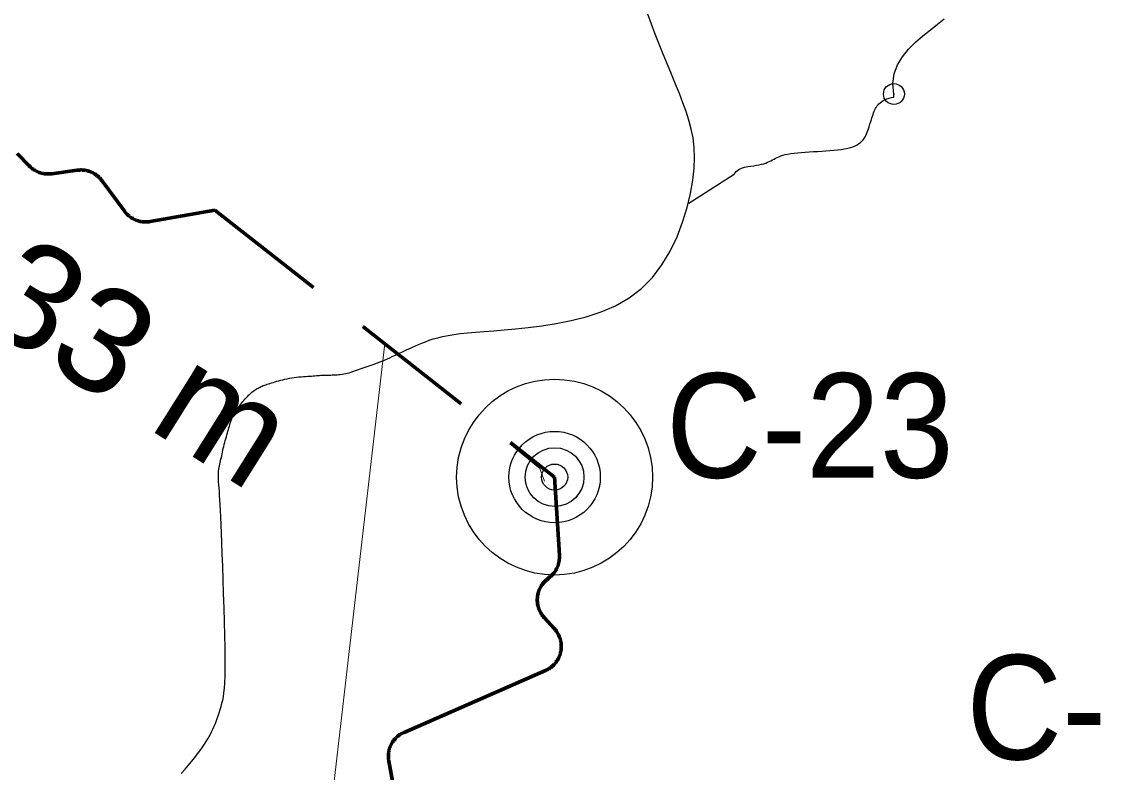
# Model space of a CAD drawing. Extents: x -1643653 to 4543381, y 1624270 to 13878484.
# Drawn here: x 707705 to 711850, y 8956129 to 8959003 of the extents above; entities that cross this region are included whole.
import ezdxf

# ---------------------------------------------------------------- set-up
doc = ezdxf.new("R2010")
doc.units = 0
doc.header["$LTSCALE"] = 160
doc.header["$PDMODE"] = 32
doc.header["$PDSIZE"] = 80
doc.linetypes.add('MEDIUM_DASHED', pattern=[4.5, 3, -1.5])
for name, color, linetype, lineweight in [('15', 7, 'Continuous', 25), ('24', 7, 'Continuous', 25), ('50', 7, 'Continuous', 13), ('60', 7, 'Continuous', 13), ('61', 7, 'Continuous', 70)]:
    doc.layers.add(name, color=color, linetype=linetype, lineweight=lineweight)

msp = doc.modelspace()

# ---------------------------------------------------------------- linework, layer by layer
at = {"layer": '15', "lineweight": 13}
msp.add_lwpolyline([(709574.2, 8957386.2), (709689.2, 8957292.6), (709706.8, 8957243.9)], dxfattribs=at)
at = {"layer": '15'}
for radius in [375, 175, 112.5, 50]:
    msp.add_circle((709745.5, 8957259.4), radius, dxfattribs=at)
at = {"layer": '24'}
msp.add_line((711025.7, 8958710.8), (711035.5, 8958713), dxfattribs=at)
for points in [[(709596.3, 8957827.2), (709644.3, 8957832.4), (709696.4, 8957838.9), (709751.7, 8957847.4), (709808.8, 8957858.6), (709866.5, 8957873.2), (709923.6, 8957892.1), (709978.7, 8957915.8), (710030.6, 8957945.3), (710078, 8957981.2), (710120, 8958023.8), (710156.6, 8958072.1), (710187.8, 8958124.6), (710214.2, 8958179.7), (710235.7, 8958235.8), (710252.8, 8958291.6), (710265.7, 8958345.5), (710274.5, 8958396), (710279.6, 8958441.9), (710281.3, 8958483.7), (710279.9, 8958522.1), (710275.6, 8958558.1), (710268.9, 8958592.3), (710259.9, 8958625.6), (710249.1, 8958658.8), (710236.8, 8958692.7), (710223.1, 8958727.8), (710208.6, 8958764.3), (710193.3, 8958801.7), (710177.6, 8958839.8), (710161.7, 8958878.3), (710146, 8958917.1), (710130.7, 8958955.7), (710116, 8958994), (710102.3, 8959031.8)], [(711044.4, 8958726.2), (711040.3, 8958766.3), (711045.4, 8958803.3), (711058.2, 8958837.5), (711077.2, 8958869), (711100.8, 8958898), (711127.5, 8958924.8), (711155.7, 8958949.7), (711183.9, 8958972.7), (711210.9, 8958994.1), (711236.5, 8959014.2)], [(711035.5, 8958713), (711044.7, 8958714.3), (711044.4, 8958726.2)], [(710842.9, 8958514.2), (710855.7, 8958516.2), (710867.5, 8958518.6), (710878.2, 8958521.4), (710887.7, 8958524.5), (710896.2, 8958528.1), (710903.8, 8958532), (710910.5, 8958536.2), (710916.3, 8958540.8), (710921.6, 8958545.7), (710926.2, 8958550.8), (710930.2, 8958556.2), (710933.8, 8958561.9), (710937, 8958567.8), (710939.9, 8958574), (710942.5, 8958580.3), (710944.9, 8958586.9), (710947.2, 8958593.6), (710949.4, 8958600.4), (710951.6, 8958607.4), (710953.8, 8958614.4), (710956, 8958621.5), (710958.2, 8958628.4), (710960.3, 8958635.3), (710962.5, 8958641.9), (710964.7, 8958648.3), (710966.9, 8958654.3), (710969.1, 8958660), (710971.4, 8958665.3), (710973.8, 8958670.3), (710976.5, 8958675.1), (710979.6, 8958679.6), (710983, 8958684), (710986.9, 8958688.3), (710991.4, 8958692.6), (710996.6, 8958696.8), (711002.6, 8958700.8), (711009.3, 8958704.6), (711017, 8958708), (711025.7, 8958710.8)], [(710259.2, 8958307.9), (710432.8, 8958419.1), (710441.1, 8958429.2), (710450.7, 8958436.7), (710461.5, 8958442.2), (710472.9, 8958446.1), (710484.7, 8958448.7), (710496.5, 8958450.5), (710508, 8958451.9), (710518.9, 8958453.3), (710528.8, 8958455), (710537.9, 8958457.1), (710546.2, 8958459.4), (710553.8, 8958462.1), (710560.8, 8958464.9), (710567.4, 8958467.9), (710573.6, 8958471), (710579.6, 8958474.1), (710585.4, 8958477.2), (710591.3, 8958480.4), (710597.5, 8958483.4), (710604.1, 8958486.3), (710611.2, 8958489.2), (710619.2, 8958491.8), (710628.1, 8958494.2), (710638.1, 8958496.4), (710649.5, 8958498.3), (710662, 8958499.9), (710675.5, 8958501.4), (710689.8, 8958502.7), (710704.8, 8958503.8), (710720.3, 8958504.9), (710736.1, 8958505.8), (710752.1, 8958506.8), (710768.1, 8958507.7), (710784, 8958508.7), (710799.5, 8958509.8), (710814.6, 8958511), (710829.1, 8958512.5), (710842.9, 8958514.2)], [(708610.1, 8957600.3), (708613.9, 8957602.3), (708617.8, 8957604.2), (708621.9, 8957606), (708626.1, 8957607.8), (708630.4, 8957609.6), (708635, 8957611.3), (708639.8, 8957613.1), (708644.9, 8957614.8), (708650.2, 8957616.6), (708655.9, 8957618.4), (708661.8, 8957620.3), (708668.2, 8957622.2), (708674.8, 8957624.2), (708681.8, 8957626.2), (708689.2, 8957628.3), (708696.9, 8957630.4), (708704.8, 8957632.4), (708713, 8957634.4), (708721.5, 8957636.2), (708730.2, 8957637.9), (708739, 8957639.4), (708747.9, 8957640.7), (708757, 8957641.8), (708766, 8957642.8), (708774.9, 8957643.6), (708783.6, 8957644.3), (708792.1, 8957644.9), (708800.2, 8957645.4), (708807.8, 8957646), (708815, 8957646.5), (708821.7, 8957647), (708828, 8957647.5), (708834, 8957648), (708839.8, 8957648.5), (708845.3, 8957648.9), (708850.7, 8957649.2), (708856.1, 8957649.5), (708861.4, 8957649.7), (708866.8, 8957649.9), (708872.2, 8957650), (708877.6, 8957650.1), (708883.2, 8957650.2), (708888.8, 8957650.3), (708894.5, 8957650.5), (708900.4, 8957650.7), (708906.4, 8957651), (708912.5, 8957651.4), (708918.8, 8957651.9), (708925.2, 8957652.6), (708931.7, 8957653.4), (708938.3, 8957654.5), (708945, 8957655.8), (708951.8, 8957657.4), (708958.7, 8957659.2), (708965.6, 8957661.3), (708972.7, 8957663.7), (708979.8, 8957666.1), (708986.9, 8957668.7), (708994.2, 8957671.3), (709001.5, 8957674), (709008.9, 8957676.6), (709016.4, 8957679.2), (709023.9, 8957681.7), (709031.6, 8957684.3), (709039.3, 8957686.8), (709047.2, 8957689.5), (709055.2, 8957692.2), (709063.3, 8957695.1), (709071.5, 8957698.2), (709079.9, 8957701.5), (709088.5, 8957705), (709097.2, 8957708.7), (709106, 8957712.6), (709114.9, 8957716.5), (709123.9, 8957720.7), (709133, 8957724.9), (709142.2, 8957729.2), (709151.5, 8957733.6), (709160.9, 8957738.1), (709170.5, 8957742.7), (709180.5, 8957747.4), (709190.8, 8957752.2), (709201.6, 8957757.1), (709212.8, 8957762.1), (709224.7, 8957767.2), (709237.3, 8957772.5), (709250.7, 8957777.9), (709265.2, 8957783.2), (709280.9, 8957788.3), (709298.1, 8957793.2), (709316.9, 8957797.8), (709337.6, 8957802), (709360.2, 8957805.6), (709385.1, 8957808.7), (709412.5, 8957811.4), (709442.7, 8957813.9), (709475.9, 8957816.5), (709512.3, 8957819.5), (709552.4, 8957822.9), (709596.3, 8957827.2)], [(708437, 8956293.7), (708441.3, 8956303.2), (708445.5, 8956313.2), (708449.7, 8956323.7), (708453.8, 8956334.6), (708457.8, 8956345.8), (708461.7, 8956357.3), (708465.4, 8956369), (708468.9, 8956381), (708472.1, 8956393.1), (708475, 8956405.4), (708477.6, 8956418.6), (708479.8, 8956433.5), (708481.7, 8956451.1), (708483.1, 8956472), (708484.1, 8956497.2), (708484.6, 8956527.5), (708484.6, 8956563.7), (708484.1, 8956606.2), (708483.2, 8956654), (708481.8, 8956705.4), (708480.3, 8956759.1), (708478.5, 8956813.4), (708476.7, 8956866.9), (708474.8, 8956918), (708473.1, 8956965.2), (708471.5, 8957007.4), (708470, 8957044.6), (708468.7, 8957077.2), (708467.5, 8957105.9), (708466.3, 8957130.9), (708465.2, 8957152.8), (708464.2, 8957172), (708463.1, 8957189), (708462.1, 8957204.1), (708461.1, 8957217.7), (708460.1, 8957229.8), (708459.3, 8957240.7), (708458.7, 8957250.5), (708458.3, 8957259.4), (708458.2, 8957267.5), (708458.3, 8957275.2), (708458.9, 8957282.4), (708459.7, 8957289.3), (708460.8, 8957296), (708462.1, 8957302.5), (708463.6, 8957308.9), (708465.1, 8957315.2), (708466.7, 8957321.6), (708468.3, 8957328), (708469.8, 8957334.6), (708471.2, 8957341.3), (708472.7, 8957348.2), (708474.1, 8957355.1), (708475.6, 8957362.2), (708477.2, 8957369.4), (708478.8, 8957376.7), (708480.6, 8957384), (708482.5, 8957391.5), (708484.6, 8957398.9), (708486.7, 8957406.3), (708488.8, 8957413.7), (708490.9, 8957421), (708493, 8957428.1), (708495, 8957434.9), (708496.9, 8957441.6), (708498.7, 8957448), (708500.4, 8957454.1), (708502, 8957459.9), (708503.7, 8957465.6), (708505.4, 8957471.2), (708507.2, 8957476.6), (708509.3, 8957482), (708511.6, 8957487.3), (708514.1, 8957492.6), (708516.9, 8957497.9), (708520, 8957503.2), (708523.2, 8957508.4), (708526.6, 8957513.7), (708530.1, 8957518.8), (708533.6, 8957523.9), (708537.2, 8957529), (708540.8, 8957533.9), (708544.4, 8957538.8), (708548.1, 8957543.6), (708551.7, 8957548.3), (708555.4, 8957552.9), (708559.1, 8957557.3), (708562.9, 8957561.7), (708566.8, 8957565.8), (708570.7, 8957569.9), (708574.7, 8957573.8), (708578.7, 8957577.5), (708582.7, 8957581), (708586.8, 8957584.4), (708590.8, 8957587.5), (708594.7, 8957590.5), (708598.6, 8957593.2), (708602.5, 8957595.8), (708606.3, 8957598.1), (708610.1, 8957600.3)], [(708316.1, 8956124.6), (708330.7, 8956140.5), (708344.2, 8956156.1), (708356.8, 8956171.3), (708368.4, 8956185.9), (708378.9, 8956199.9), (708388.5, 8956213.1), (708397.1, 8956225.4), (708404.8, 8956236.7), (708411.5, 8956247.1), (708417.6, 8956257), (708423.1, 8956266.3), (708428, 8956275.5), (708432.6, 8956284.5), (708437, 8956293.7)]]:
    msp.add_lwpolyline(points, dxfattribs=at)
msp.add_point((711044.4, 8958726.2), dxfattribs=at)
at = {"layer": '50'}
msp.add_lwpolyline([(709095.1, 8957770.5), (708503.9, 8952655.6), (711546.8, 8952655.6)], dxfattribs=at)
at = {"layer": '60', "lineweight": 25}
msp.add_spline([(814781, 9009175.5), (814787.2, 9009173.4), (814796.9, 9009173.4), (814799.4, 9009172.4), (814805.1, 9009174.5), (814805.6, 9009176.5), (814811.7, 9009179.5), (814811.7, 9009179.5), (814801.5, 9009181), (814790.7, 9009181.5), (814784.1, 9009183.1), (814777.4, 9009185.1), (814778.4, 9009175.5)], degree=3, dxfattribs=at)
at = {"layer": '61', "linetype": 'MEDIUM_DASHED'}
msp.add_line((708444.6, 8958281.5), (709745.5, 8957259.4), dxfattribs=at)
at = {"layer": '61'}
for points in [[(707922.8, 8958435), (707920, 8958434.7), (707918.2, 8958434.5), (707820.2, 8958421), (707817.4, 8958420.7), (707814.6, 8958420.4), (707811.8, 8958420.2), (707808.9, 8958420.1), (707806.1, 8958420.1), (707803.3, 8958420.1), (707800.5, 8958420.3), (707797.6, 8958420.5), (707794.8, 8958420.8), (707792, 8958421.1), (707789.2, 8958421.6), (707786.5, 8958422.1), (707783.7, 8958422.7), (707780.9, 8958423.4), (707778.2, 8958424.2), (707775.5, 8958425), (707772.8, 8958425.9), (707770.2, 8958426.9), (707767.6, 8958428), (707765, 8958429.1), (707762.4, 8958430.3), (707759.9, 8958431.6), (707757.4, 8958433), (707755, 8958434.4), (707752.6, 8958435.9), (707750.2, 8958437.5), (707747.9, 8958439.1), (707745.7, 8958440.8), (707743.4, 8958442.6), (707741.3, 8958444.4), (707739.2, 8958446.2), (707737.1, 8958448.2), (707735.1, 8958450.2), (707734.3, 8958451), (707688.6, 8958498.8)], [(708444.6, 8958281.5), (708197.4, 8958237.8), (708194.6, 8958237.3), (708191.8, 8958237), (708189, 8958236.7), (708186.1, 8958236.5), (708183.3, 8958236.3), (708180.5, 8958236.3), (708177.7, 8958236.3), (708174.8, 8958236.4), (708172, 8958236.6), (708169.2, 8958236.8), (708166.4, 8958237.2), (708163.6, 8958237.6), (708160.8, 8958238.1), (708158, 8958238.7), (708155.3, 8958239.3), (708152.6, 8958240.1), (708149.8, 8958240.9), (708147.2, 8958241.8), (708144.5, 8958242.8), (708141.9, 8958243.8), (708139.3, 8958244.9), (708136.7, 8958246.1), (708134.2, 8958247.3), (708131.7, 8958248.7), (708129.2, 8958250.1), (708126.8, 8958251.6), (708124.4, 8958253.1), (708122.1, 8958254.7), (708119.8, 8958256.4), (708117.6, 8958258.1), (708115.4, 8958259.9), (708113.3, 8958261.8), (708111.2, 8958263.7), (708109.2, 8958265.6), (708107.2, 8958267.7), (708105.3, 8958269.8), (708103.4, 8958271.9), (708101.6, 8958274.1), (708099.9, 8958276.3), (708099.6, 8958276.8), (708011.8, 8958395.4), (708010.1, 8958397.6), (708008.3, 8958399.8), (708006.5, 8958401.9), (708004.6, 8958404), (708002.6, 8958406), (708000.6, 8958408), (707998.5, 8958409.9), (707996.3, 8958411.8), (707994.2, 8958413.6), (707991.9, 8958415.3), (707989.6, 8958417), (707987.3, 8958418.6), (707984.9, 8958420.1), (707982.5, 8958421.6), (707980.1, 8958423), (707977.6, 8958424.3), (707975, 8958425.6), (707972.5, 8958426.8), (707969.8, 8958427.9), (707967.2, 8958428.9), (707964.6, 8958429.9), (707961.9, 8958430.8), (707959.2, 8958431.6), (707956.4, 8958432.3), (707953.7, 8958433), (707950.9, 8958433.6), (707948.1, 8958434.1), (707945.3, 8958434.5), (707942.5, 8958434.8), (707939.7, 8958435.1), (707936.9, 8958435.3), (707934.1, 8958435.4), (707931.2, 8958435.4), (707928.4, 8958435.3), (707925.6, 8958435.2), (707922.8, 8958435)], [(709745.5, 8957259.8), (709763.8, 8956960.2), (709764, 8956957.4), (709764, 8956954.6), (709764, 8956951.7), (709763.9, 8956948.9), (709763.7, 8956946.1), (709763.4, 8956943.3), (709763.1, 8956940.5), (709762.7, 8956937.7), (709762.1, 8956934.9), (709761.6, 8956932.1), (709760.9, 8956929.4), (709760.2, 8956926.6), (709759.3, 8956923.9), (709758.5, 8956921.2), (709757.5, 8956918.6), (709756.4, 8956916), (709755.3, 8956913.3), (709754.1, 8956910.8), (709752.9, 8956908.3), (709751.5, 8956905.8), (709750.1, 8956903.3), (709748.7, 8956900.9), (709747.1, 8956898.5), (709745.5, 8956896.2), (709743.9, 8956893.9), (709742.1, 8956891.7), (709740.3, 8956889.5), (709738.5, 8956887.4), (709736.6, 8956885.3), (709734.6, 8956883.2), (709732.5, 8956881.3), (709730.5, 8956879.4), (709729.1, 8956878.2), (709714, 8956865.3), (709711.9, 8956863.4), (709709.8, 8956861.5), (709707.8, 8956859.5), (709705.9, 8956857.4), (709704, 8956855.3), (709702.1, 8956853.2), (709700.4, 8956851), (709698.7, 8956848.7), (709697, 8956846.4), (709695.4, 8956844.1), (709693.9, 8956841.7), (709692.5, 8956839.2), (709691.1, 8956836.8), (709689.8, 8956834.3), (709688.6, 8956831.7), (709687.4, 8956829.2), (709686.3, 8956826.5), (709685.3, 8956823.9), (709684.3, 8956821.2), (709683.5, 8956818.5), (709682.7, 8956815.8), (709682, 8956813.1), (709681.3, 8956810.3), (709680.8, 8956807.6), (709680.3, 8956804.8), (709679.9, 8956802), (709679.6, 8956799.2), (709679.4, 8956796.3)], [(709771.1, 8956608.1), (709771.1, 8956610.9), (709771.1, 8956613.8), (709771, 8956616.6), (709770.8, 8956619.4), (709770.5, 8956622.2), (709770.1, 8956625), (709769.7, 8956627.8), (709769.2, 8956630.6), (709768.6, 8956633.4), (709767.9, 8956636.1), (709767.1, 8956638.8), (709766.3, 8956641.5), (709765.4, 8956644.2), (709764.4, 8956646.9), (709763.3, 8956649.5), (709762.2, 8956652.1), (709761, 8956654.6), (709759.7, 8956657.2), (709758.4, 8956659.7), (709757, 8956662.1), (709755.5, 8956664.5), (709753.9, 8956666.9), (709752.3, 8956669.2), (709750.6, 8956671.5), (709748.9, 8956673.7), (709747.1, 8956675.9), (709745.2, 8956678), (709745.1, 8956678.1), (709705.1, 8956722.1), (709703.2, 8956724.2), (709701.4, 8956726.4), (709699.7, 8956728.6), (709698, 8956730.9), (709696.4, 8956733.2), (709694.8, 8956735.6), (709693.3, 8956738), (709691.9, 8956740.4), (709690.6, 8956742.9), (709689.3, 8956745.4), (709688.1, 8956748), (709686.9, 8956750.6), (709685.9, 8956753.2), (709684.9, 8956755.9), (709684, 8956758.5), (709683.2, 8956761.2), (709682.4, 8956764), (709681.7, 8956766.7), (709681.1, 8956769.5), (709680.6, 8956772.3), (709680.2, 8956775.1), (709679.8, 8956777.9), (709679.5, 8956780.7), (709679.3, 8956783.5), (709679.2, 8956786.3), (709679.1, 8956789.1), (709679.2, 8956792), (709679.3, 8956794.8), (709679.5, 8956797.6), (709679.7, 8956800.4), (709680.1, 8956803.2), (709680.5, 8956806), (709681, 8956808.8), (709681.6, 8956811.6), (709682.3, 8956814.3), (709683, 8956817.1), (709683.9, 8956819.8), (709684.8, 8956822.5), (709685.7, 8956825.1), (709686.8, 8956827.7), (709687.9, 8956830.3), (709689.1, 8956832.9), (709690.4, 8956835.4), (709691.7, 8956837.9), (709693.1, 8956840.4), (709694.6, 8956842.8), (709696.1, 8956845.2), (709697.7, 8956847.5), (709699.4, 8956849.8), (709701.2, 8956852), (709703, 8956854.2), (709704.8, 8956856.3), (709706.8, 8956858.4), (709708.7, 8956860.4), (709710.8, 8956862.3), (709712.9, 8956864.2), (709714, 8956865.3), (709729.1, 8956878.2), (709731.2, 8956880.1), (709733.3, 8956882), (709735.3, 8956884), (709737.3, 8956886), (709739.2, 8956888.1), (709741, 8956890.3), (709742.8, 8956892.5), (709744.5, 8956894.7), (709746.1, 8956897), (709747.7, 8956899.4), (709749.2, 8956901.8), (709750.7, 8956904.2), (709752.1, 8956906.7)], [(709679.4, 8956796.3), (709679.2, 8956793.5), (709679.1, 8956790.7), (709679.1, 8956787.9), (709679.2, 8956785), (709679.4, 8956782.2), (709679.6, 8956779.4), (709679.9, 8956776.6), (709680.3, 8956773.8), (709680.8, 8956771), (709681.4, 8956768.2), (709682, 8956765.5), (709682.7, 8956762.7), (709683.5, 8956760), (709684.4, 8956757.3), (709685.3, 8956754.7), (709686.4, 8956752), (709687.5, 8956749.4), (709688.6, 8956746.8), (709689.8, 8956744.3), (709691.2, 8956741.8), (709692.6, 8956739.3), (709694, 8956736.9), (709695.5, 8956734.5), (709697.1, 8956732.2), (709698.8, 8956729.9), (709700.5, 8956727.6), (709702.2, 8956725.4), (709704.1, 8956723.3), (709705.1, 8956722.1), (709745.1, 8956678.1), (709747, 8956675.9), (709748.8, 8956673.8), (709750.6, 8956671.5), (709752.3, 8956669.3), (709753.9, 8956666.9), (709755.4, 8956664.6), (709756.9, 8956662.2), (709758.3, 8956659.7), (709759.7, 8956657.2), (709761, 8956654.7), (709762.2, 8956652.2), (709763.3, 8956649.6), (709764.4, 8956647), (709765.3, 8956644.3), (709766.3, 8956641.6), (709767.1, 8956638.9), (709767.8, 8956636.2), (709768.5, 8956633.4), (709769.1, 8956630.7), (709769.7, 8956627.9), (709770.1, 8956625.1), (709770.5, 8956622.3), (709770.8, 8956619.5), (709771, 8956616.7), (709771.1, 8956613.8), (709771.1, 8956611), (709771.1, 8956608.2), (709771, 8956605.4), (709770.8, 8956602.5), (709770.5, 8956599.7), (709770.2, 8956596.9), (709769.7, 8956594.1), (709769.2, 8956591.3), (709768.6, 8956588.6), (709768, 8956585.8), (709767.2, 8956583.1), (709766.4, 8956580.4), (709765.5, 8956577.7), (709764.5, 8956575.1), (709763.5, 8956572.4), (709762.3, 8956569.8), (709761.2, 8956567.3), (709759.9, 8956564.7), (709758.5, 8956562.2), (709757.1, 8956559.8), (709755.7, 8956557.4), (709754.1, 8956555), (709752.5, 8956552.7), (709750.8, 8956550.4), (709749.1, 8956548.2), (709747.3, 8956546), (709745.4, 8956543.9), (709743.5, 8956541.8), (709741.5, 8956539.8), (709739.5, 8956537.8), (709737.4, 8956535.9), (709735.2, 8956534.1), (709733.1, 8956532.3), (709730.8, 8956530.6), (709728.5, 8956528.9), (709726.2, 8956527.3), (709723.8, 8956525.8), (709721.4, 8956524.3), (709718.9, 8956523), (709716.4, 8956521.6), (709713.9, 8956520.4), (709711.3, 8956519.2), (709711.2, 8956519.2), (709169, 8956282), (709166.5, 8956280.9)], [(709164.9, 8955880.7), (709110.8, 8956172.2), (709110.3, 8956174.9), (709109.9, 8956177.7), (709109.6, 8956180.6), (709109.4, 8956183.4), (709109.2, 8956186.2), (709109.1, 8956189), (709109.1, 8956191.8), (709109.2, 8956194.7), (709109.4, 8956197.5), (709109.6, 8956200.3), (709109.9, 8956203.1), (709110.3, 8956205.9), (709110.8, 8956208.7), (709111.4, 8956211.5), (709112, 8956214.2), (709112.7, 8956217), (709113.5, 8956219.7), (709114.4, 8956222.4), (709115.3, 8956225.1), (709116.3, 8956227.7), (709117.4, 8956230.3), (709118.6, 8956232.9), (709119.8, 8956235.4), (709121.1, 8956237.9), (709122.5, 8956240.4), (709124, 8956242.8), (709125.5, 8956245.2), (709127.1, 8956247.6), (709128.7, 8956249.9), (709130.4, 8956252.1), (709132.2, 8956254.3), (709134, 8956256.5), (709135.9, 8956258.6), (709137.9, 8956260.6), (709139.9, 8956262.6), (709142, 8956264.5), (709144.1, 8956266.4), (709146.3, 8956268.2), (709148.5, 8956269.9), (709150.8, 8956271.6), (709153.1, 8956273.2), (709155.5, 8956274.8), (709157.9, 8956276.3), (709160.3, 8956277.7), (709162.8, 8956279), (709165.3, 8956280.3), (709167.9, 8956281.5), (709169, 8956282), (709711.2, 8956519.2), (709713.8, 8956520.4), (709716.3, 8956521.6), (709718.8, 8956522.9), (709721.3, 8956524.3), (709723.7, 8956525.8), (709726.1, 8956527.3), (709728.4, 8956528.9), (709730.7, 8956530.5), (709733, 8956532.2), (709735.2, 8956534), (709737.3, 8956535.8), (709739.4, 8956537.8), (709741.5, 8956539.7), (709743.4, 8956541.7), (709745.4, 8956543.8), (709747.2, 8956545.9), (709749, 8956548.1), (709750.8, 8956550.3), (709752.5, 8956552.6), (709754.1, 8956554.9), (709755.6, 8956557.3), (709757.1, 8956559.7), (709758.5, 8956562.2), (709759.8, 8956564.7), (709761.1, 8956567.2), (709762.3, 8956569.8), (709763.4, 8956572.3), (709764.5, 8956575), (709765.5, 8956577.6), (709766.4, 8956580.3), (709767.2, 8956583), (709767.9, 8956585.7), (709768.6, 8956588.5), (709769.2, 8956591.2), (709769.7, 8956594), (709770.1, 8956596.8), (709770.5, 8956599.6), (709770.8, 8956602.5), (709771, 8956605.3), (709771.1, 8956608.1)]]:
    msp.add_lwpolyline(points, dxfattribs=at)

# ---------------------------------------------------------------- texts
at = {"layer": '15', "width": 0.95}
for s, p in [('C-23', (710172, 8957256.9)), ('C-24', (711321.6, 8956178.3))]:
    msp.add_text(s, height=400, dxfattribs=at).set_placement(p)
at = {"layer": '50', "width": 1.05}
msp.add_text('L=8.833 m', height=400, rotation=327.861, dxfattribs=at).set_placement((706317.2, 8958620.6))

doc.saveas('drawing.dxf')
